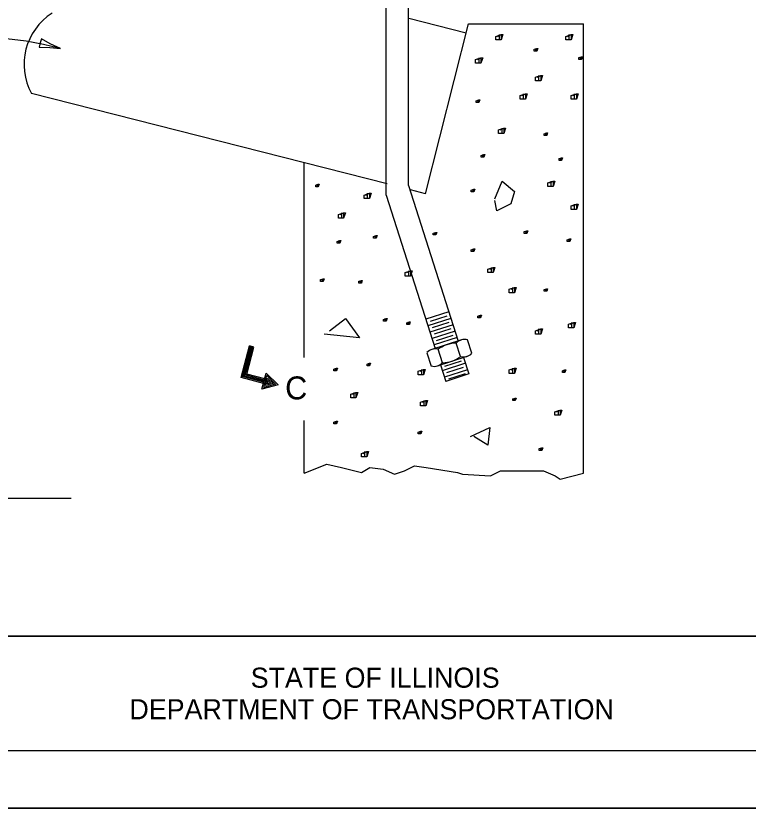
# Model space of a CAD drawing. Extents: x 2133490 to 2172050, y 2138301 to 2145980.
# Drawn here: x 2142702 to 2143021.4, y 2141437.6 to 2141783 of the extents above; entities that cross this region are included whole.
import ezdxf

# ---------------------------------------------------------------- set-up
doc = ezdxf.new("R2010")
doc.units = 0
for name, color, linetype in [('Level 63', 7, 'Continuous'), ('ROW_PR_Notes', 7, 'Continuous'), ('Sheets_50 Reference Boundary', 7, 'Continuous'), ('Sheets_General Details', 7, 'Continuous'), ('Sheets_Printer Plotting Border', 7, 'Continuous'), ('Topo_Bridge Structures', 7, 'Continuous')]:
    doc.layers.add(name, color=color, linetype=linetype)

msp = doc.modelspace()

# ---------------------------------------------------------------- linework, layer by layer
at = {"layer": 'Level 63'}
msp.add_arc((2142688.01, 2141650.29), 122.99, 74.2394, 186.2431, dxfattribs=at)
at = {"layer": 'ROW_PR_Notes'}
for p, q in [((2142863.5, 2141704.77), (2142863.5, 2141793.22)), ((2142873.24, 2141708.95), (2142873.24, 2141793.22)), ((2142898.39, 2141775.42), (2142873.39, 2141781.78)), ((2142880.58, 2141705.43), (2142899.42, 2141779.48)), ((2142899.42, 2141779.48), (2142949.51, 2141779.48)), ((2142949.51, 2141583.58), (2142949.51, 2141779.48)), ((2142863.86, 2141709.69), (2142708.86, 2141749.13)), ((2142827.8, 2141634.04), (2142827.8, 2141718.86)), ((2142873.24, 2141708.95), (2142894.96, 2141641.08)), ((2142863.5, 2141704.77), (2142884.91, 2141637.88)), ((2142880.58, 2141705.43), (2142874.16, 2141707.07)), ((2142890.86, 2141653.89), (2142880.81, 2141650.68)), ((2142891.75, 2141651.09), (2142881.7, 2141647.88)), ((2142889.91, 2141652.05), (2142882.66, 2141649.73)), ((2142890.8, 2141649.25), (2142883.55, 2141646.93)), ((2142892.65, 2141648.29), (2142882.6, 2141645.08)), ((2142891.7, 2141646.45), (2142884.45, 2141644.13)), ((2142893.55, 2141645.49), (2142883.5, 2141642.28)), ((2142894.44, 2141642.69), (2142884.39, 2141639.48)), ((2142892.6, 2141643.65), (2142885.35, 2141641.33)), ((2142800.19, 2141625.36), (2142803.86, 2141639.08)), ((2142800.8, 2141625.72), (2142804.34, 2141638.95)), ((2142801.43, 2141626.07), (2142804.84, 2141638.82)), ((2142805.82, 2141638.55), (2142803.86, 2141639.08)), ((2142896.36, 2141641.67), (2142882.95, 2141637.38)), ((2142895.94, 2141634.43), (2142894.05, 2141640.31)), ((2142900.84, 2141635.86), (2142898.95, 2141641.76)), ((2142802.05, 2141626.43), (2142805.32, 2141638.68)), ((2142802.66, 2141626.8), (2142805.82, 2141638.55)), ((2142881.24, 2141636.13), (2142883.1, 2141630.31)), ((2142888.1, 2141631.77), (2142886.23, 2141637.62)), ((2142885.49, 2141630.29), (2142898.88, 2141634.58)), ((2142896.18, 2141632.45), (2142888.93, 2141630.13)), ((2142897.23, 2141633.98), (2142899.51, 2141626.84)), ((2142887.18, 2141630.78), (2142889.47, 2141623.63)), ((2142898.03, 2141631.49), (2142887.98, 2141628.28)), ((2142898.93, 2141628.69), (2142888.88, 2141625.48)), ((2142897.08, 2141629.65), (2142889.83, 2141627.33)), ((2142809.99, 2141622.73), (2142800.19, 2141625.36)), ((2142810.11, 2141623.22), (2142800.8, 2141625.72)), ((2142810.24, 2141623.71), (2142801.43, 2141626.07)), ((2142810.38, 2141624.21), (2142802.05, 2141626.43)), ((2142810.51, 2141624.69), (2142802.66, 2141626.8)), ((2142809.3, 2141620.19), (2142811.19, 2141627.24)), ((2142810.1, 2141620.99), (2142811.48, 2141626.14)), ((2142810.9, 2141621.79), (2142811.78, 2141625.05)), ((2142816.35, 2141622.08), (2142811.19, 2141627.24)), ((2142815.25, 2141622.37), (2142811.48, 2141626.14)), ((2142814.16, 2141622.67), (2142811.78, 2141625.05)), ((2142899.51, 2141626.84), (2142889.47, 2141623.63)), ((2142897.98, 2141626.85), (2142890.73, 2141624.53)), ((2142816.35, 2141622.08), (2142809.3, 2141620.19)), ((2142815.25, 2141622.37), (2142810.1, 2141620.99)), ((2142814.16, 2141622.67), (2142810.9, 2141621.79)), ((2142811.71, 2141622.6), (2142812.07, 2141623.95)), ((2142813.06, 2141622.95), (2142811.71, 2141622.6)), ((2142813.06, 2141622.95), (2142812.07, 2141623.95)), ((2142827.8, 2141583.58), (2142827.8, 2141606.6)), ((2142506.68, 2141572.73), (2142726.06, 2141572.73))]:
    msp.add_line(p, q, dxfattribs=at)
for points in [[(2142912.1, 2141774.02), (2142913.63, 2141774.79), (2142913.63, 2141772.49), (2142912.87, 2141772.49), (2142911.33, 2141772.49), (2142911.33, 2141772.49), (2142911.33, 2141774.02), (2142913.63, 2141774.79), (2142914.4, 2141774.79), (2142913.63, 2141772.49), (2142912.87, 2141772.49), (2142912.87, 2141774.79)], [(2142942.58, 2141774.02), (2142944.12, 2141774.79), (2142944.12, 2141772.49), (2142943.35, 2141772.49), (2142941.81, 2141772.49), (2142941.81, 2141772.49), (2142941.81, 2141774.02), (2142944.12, 2141774.79), (2142944.88, 2141774.79), (2142944.12, 2141772.49), (2142943.35, 2141772.49), (2142943.35, 2141774.79)], [(2142928.44, 2141768.36), (2142929.21, 2141768.74), (2142929.21, 2141767.59), (2142928.82, 2141767.59), (2142928.05, 2141767.59), (2142928.05, 2141767.59), (2142928.05, 2141768.36), (2142929.21, 2141768.74), (2142929.59, 2141768.74), (2142929.21, 2141767.59), (2142928.82, 2141767.59), (2142928.82, 2141768.74)], [(2142903.28, 2141763.9), (2142904.81, 2141764.67), (2142904.81, 2141762.37), (2142904.05, 2141762.37), (2142902.51, 2141762.37), (2142902.51, 2141762.37), (2142902.51, 2141763.9), (2142904.81, 2141764.67), (2142905.58, 2141764.67), (2142904.81, 2141762.37), (2142904.05, 2141762.37), (2142904.05, 2141764.67)], [(2142947.93, 2141764.75), (2142948.69, 2141765.13), (2142948.69, 2141763.98), (2142948.31, 2141763.98), (2142947.54, 2141763.98), (2142947.54, 2141763.98), (2142947.54, 2141764.75), (2142948.69, 2141765.13), (2142949.08, 2141765.13), (2142948.69, 2141763.98), (2142948.31, 2141763.98), (2142948.31, 2141765.13)], [(2142929.37, 2141756.23), (2142930.91, 2141756.99), (2142930.91, 2141754.69), (2142930.14, 2141754.69), (2142928.6, 2141754.69), (2142928.6, 2141754.69), (2142928.6, 2141756.23), (2142930.91, 2141756.99), (2142931.67, 2141756.99), (2142930.91, 2141754.69), (2142930.14, 2141754.69), (2142930.14, 2141756.99)], [(2142903.17, 2141745.97), (2142903.94, 2141746.36), (2142903.94, 2141745.21), (2142903.55, 2141745.21), (2142902.78, 2141745.21), (2142902.78, 2141745.21), (2142902.78, 2141745.97), (2142903.94, 2141746.36), (2142904.32, 2141746.36), (2142903.94, 2141745.21), (2142903.55, 2141745.21), (2142903.55, 2141746.36)], [(2142922.65, 2141748.22), (2142924.19, 2141748.99), (2142924.19, 2141746.69), (2142923.42, 2141746.69), (2142921.88, 2141746.69), (2142921.88, 2141746.69), (2142921.88, 2141748.22), (2142924.19, 2141748.99), (2142924.95, 2141748.99), (2142924.19, 2141746.69), (2142923.42, 2141746.69), (2142923.42, 2141748.99)], [(2142944.92, 2141748.22), (2142946.46, 2141748.99), (2142946.46, 2141746.69), (2142945.69, 2141746.69), (2142944.16, 2141746.69), (2142944.16, 2141746.69), (2142944.16, 2141748.22), (2142946.46, 2141748.99), (2142947.23, 2141748.99), (2142946.46, 2141746.69), (2142945.69, 2141746.69), (2142945.69, 2141748.99)], [(2142913.25, 2141733.2), (2142914.79, 2141733.97), (2142914.79, 2141731.66), (2142914.02, 2141731.66), (2142912.48, 2141731.66), (2142912.48, 2141731.66), (2142912.48, 2141733.2), (2142914.79, 2141733.97), (2142915.56, 2141733.97), (2142914.79, 2141731.66), (2142914.02, 2141731.66), (2142914.02, 2141733.97)], [(2142932.77, 2141731.53), (2142933.54, 2141731.91), (2142933.54, 2141730.76), (2142933.15, 2141730.76), (2142932.39, 2141730.76), (2142932.39, 2141730.76), (2142932.39, 2141731.53), (2142933.54, 2141731.91), (2142933.92, 2141731.91), (2142933.54, 2141730.76), (2142933.15, 2141730.76), (2142933.15, 2141731.91)], [(2142905.34, 2141722.14), (2142906.1, 2141722.53), (2142906.1, 2141721.37), (2142905.72, 2141721.37), (2142904.95, 2141721.37), (2142904.95, 2141721.37), (2142904.95, 2141722.14), (2142906.1, 2141722.53), (2142906.49, 2141722.53), (2142906.1, 2141721.37), (2142905.72, 2141721.37), (2142905.72, 2141722.53)], [(2142939.27, 2141720.7), (2142940.03, 2141721.08), (2142940.03, 2141719.93), (2142939.65, 2141719.93), (2142938.88, 2141719.93), (2142938.88, 2141719.93), (2142938.88, 2141720.7), (2142940.03, 2141721.08), (2142940.42, 2141721.08), (2142940.03, 2141719.93), (2142939.65, 2141719.93), (2142939.65, 2141721.08)], [(2142833.14, 2141709.14), (2142833.91, 2141709.53), (2142833.91, 2141708.37), (2142833.52, 2141708.37), (2142832.76, 2141708.37), (2142832.76, 2141708.37), (2142832.76, 2141709.14), (2142833.91, 2141709.53), (2142834.29, 2141709.53), (2142833.91, 2141708.37), (2142833.52, 2141708.37), (2142833.52, 2141709.53)], [(2142910.95, 2141703.26), (2142914.02, 2141710.93), (2142919.4, 2141706.33), (2142917.86, 2141700.96), (2142911.72, 2141697.89), (2142910.95, 2141702.49)], [(2142934.74, 2141710.17), (2142936.28, 2141710.93), (2142936.28, 2141708.63), (2142935.51, 2141708.63), (2142933.98, 2141708.63), (2142933.98, 2141708.63), (2142933.98, 2141710.17), (2142936.28, 2141710.93), (2142937.04, 2141710.93), (2142936.28, 2141708.63), (2142935.51, 2141708.63), (2142935.51, 2141710.93)], [(2142854.65, 2141704.83), (2142856.19, 2141705.6), (2142856.19, 2141703.3), (2142855.42, 2141703.3), (2142853.88, 2141703.3), (2142853.88, 2141703.3), (2142853.88, 2141704.83), (2142856.19, 2141705.6), (2142856.95, 2141705.6), (2142856.19, 2141703.3), (2142855.42, 2141703.3), (2142855.42, 2141705.6)], [(2142901, 2141706.97), (2142901.77, 2141707.36), (2142901.77, 2141706.21), (2142901.39, 2141706.21), (2142900.62, 2141706.21), (2142900.62, 2141706.21), (2142900.62, 2141706.97), (2142901.77, 2141707.36), (2142902.16, 2141707.36), (2142901.77, 2141706.21), (2142901.39, 2141706.21), (2142901.39, 2141707.36)], [(2142944.92, 2141700.14), (2142946.46, 2141700.91), (2142946.46, 2141698.6), (2142945.69, 2141698.6), (2142944.16, 2141698.6), (2142944.16, 2141698.6), (2142944.16, 2141700.14), (2142946.46, 2141700.91), (2142947.23, 2141700.91), (2142946.46, 2141698.6), (2142945.69, 2141698.6), (2142945.69, 2141700.91)], [(2142843.42, 2141696.35), (2142844.95, 2141697.12), (2142844.95, 2141694.82), (2142844.18, 2141694.82), (2142842.65, 2141694.82), (2142842.65, 2141694.82), (2142842.65, 2141696.35), (2142844.95, 2141697.12), (2142845.72, 2141697.12), (2142844.95, 2141694.82), (2142844.18, 2141694.82), (2142844.18, 2141697.12)], [(2142884.4, 2141688.2), (2142885.17, 2141688.58), (2142885.17, 2141687.43), (2142884.78, 2141687.43), (2142884.01, 2141687.43), (2142884.01, 2141687.43), (2142884.01, 2141688.2), (2142885.17, 2141688.58), (2142885.55, 2141688.58), (2142885.17, 2141687.43), (2142884.78, 2141687.43), (2142884.78, 2141688.58)], [(2142924.11, 2141688.92), (2142924.87, 2141689.31), (2142924.87, 2141688.15), (2142924.49, 2141688.15), (2142923.72, 2141688.15), (2142923.72, 2141688.15), (2142923.72, 2141688.92), (2142924.87, 2141689.31), (2142925.26, 2141689.31), (2142924.87, 2141688.15), (2142924.49, 2141688.15), (2142924.49, 2141689.31)], [(2142842.53, 2141684.59), (2142843.29, 2141684.97), (2142843.29, 2141683.82), (2142842.91, 2141683.82), (2142842.14, 2141683.82), (2142842.14, 2141683.82), (2142842.14, 2141684.59), (2142843.29, 2141684.97), (2142843.68, 2141684.97), (2142843.29, 2141683.82), (2142842.91, 2141683.82), (2142842.91, 2141684.97)], [(2142858.41, 2141686.75), (2142859.17, 2141687.14), (2142859.17, 2141685.99), (2142858.79, 2141685.99), (2142858.02, 2141685.99), (2142858.02, 2141685.99), (2142858.02, 2141686.75), (2142859.17, 2141687.14), (2142859.56, 2141687.14), (2142859.17, 2141685.99), (2142858.79, 2141685.99), (2142858.79, 2141687.14)], [(2142942.88, 2141685.31), (2142943.64, 2141685.69), (2142943.64, 2141684.54), (2142943.26, 2141684.54), (2142942.49, 2141684.54), (2142942.49, 2141684.54), (2142942.49, 2141685.31), (2142943.64, 2141685.69), (2142944.03, 2141685.69), (2142943.64, 2141684.54), (2142943.26, 2141684.54), (2142943.26, 2141685.69)], [(2142901, 2141680.97), (2142901.77, 2141681.36), (2142901.77, 2141680.21), (2142901.39, 2141680.21), (2142900.62, 2141680.21), (2142900.62, 2141680.21), (2142900.62, 2141680.97), (2142901.77, 2141681.36), (2142902.16, 2141681.36), (2142901.77, 2141680.21), (2142901.39, 2141680.21), (2142901.39, 2141681.36)], [(2142872.58, 2141671.01), (2142874.12, 2141671.78), (2142874.12, 2141669.48), (2142873.35, 2141669.48), (2142871.81, 2141669.48), (2142871.81, 2141669.48), (2142871.81, 2141671.01), (2142874.12, 2141671.78), (2142874.88, 2141671.78), (2142874.12, 2141669.48), (2142873.35, 2141669.48), (2142873.35, 2141671.78)], [(2142908.65, 2141672.55), (2142910.18, 2141673.32), (2142910.18, 2141671.01), (2142909.42, 2141671.01), (2142907.88, 2141671.01), (2142907.88, 2141671.01), (2142907.88, 2141672.55), (2142910.18, 2141673.32), (2142910.95, 2141673.32), (2142910.18, 2141671.01), (2142909.42, 2141671.01), (2142909.42, 2141673.32)], [(2142835.3, 2141667.98), (2142836.07, 2141668.36), (2142836.07, 2141667.21), (2142835.69, 2141667.21), (2142834.92, 2141667.21), (2142834.92, 2141667.21), (2142834.92, 2141667.98), (2142836.07, 2141668.36), (2142836.46, 2141668.36), (2142836.07, 2141667.21), (2142835.69, 2141667.21), (2142835.69, 2141668.36)], [(2142851.91, 2141667.25), (2142852.68, 2141667.64), (2142852.68, 2141666.49), (2142852.29, 2141666.49), (2142851.53, 2141666.49), (2142851.53, 2141666.49), (2142851.53, 2141667.25), (2142852.68, 2141667.64), (2142853.06, 2141667.64), (2142852.68, 2141666.49), (2142852.29, 2141666.49), (2142852.29, 2141667.64)], [(2142917.96, 2141663.78), (2142919.5, 2141664.55), (2142919.5, 2141662.24), (2142918.73, 2141662.24), (2142917.19, 2141662.24), (2142917.19, 2141662.24), (2142917.19, 2141663.78), (2142919.5, 2141664.55), (2142920.26, 2141664.55), (2142919.5, 2141662.24), (2142918.73, 2141662.24), (2142918.73, 2141664.55)], [(2142932.77, 2141663.64), (2142933.54, 2141664.03), (2142933.54, 2141662.88), (2142933.15, 2141662.88), (2142932.39, 2141662.88), (2142932.39, 2141662.88), (2142932.39, 2141663.64), (2142933.54, 2141664.03), (2142933.92, 2141664.03), (2142933.54, 2141662.88), (2142933.15, 2141662.88), (2142933.15, 2141664.03)], [(2142838.81, 2141645.68), (2142845.72, 2141651.05), (2142851.86, 2141642.61), (2142836.51, 2141644.14)], [(2142862.74, 2141650.64), (2142863.51, 2141651.03), (2142863.51, 2141649.88), (2142863.12, 2141649.88), (2142862.35, 2141649.88), (2142862.35, 2141649.88), (2142862.35, 2141650.64), (2142863.51, 2141651.03), (2142863.89, 2141651.03), (2142863.51, 2141649.88), (2142863.12, 2141649.88), (2142863.12, 2141651.03)], [(2142872.85, 2141649.2), (2142873.61, 2141649.59), (2142873.61, 2141648.43), (2142873.23, 2141648.43), (2142872.46, 2141648.43), (2142872.46, 2141648.43), (2142872.46, 2141649.2), (2142873.61, 2141649.59), (2142874, 2141649.59), (2142873.61, 2141648.43), (2142873.23, 2141648.43), (2142873.23, 2141649.59)], [(2142903.89, 2141652.09), (2142904.66, 2141652.47), (2142904.66, 2141651.32), (2142904.27, 2141651.32), (2142903.51, 2141651.32), (2142903.51, 2141651.32), (2142903.51, 2141652.09), (2142904.66, 2141652.47), (2142905.04, 2141652.47), (2142904.66, 2141651.32), (2142904.27, 2141651.32), (2142904.27, 2141652.47)], [(2142943.75, 2141648.54), (2142945.29, 2141649.3), (2142945.29, 2141647), (2142944.52, 2141647), (2142942.98, 2141647), (2142942.98, 2141647), (2142942.98, 2141648.54), (2142945.29, 2141649.3), (2142946.05, 2141649.3), (2142945.29, 2141647), (2142944.52, 2141647), (2142944.52, 2141649.3)], [(2142929.37, 2141645.68), (2142930.91, 2141646.45), (2142930.91, 2141644.14), (2142930.14, 2141644.14), (2142928.6, 2141644.14), (2142928.6, 2141644.14), (2142928.6, 2141645.68), (2142930.91, 2141646.45), (2142931.67, 2141646.45), (2142930.91, 2141644.14), (2142930.14, 2141644.14), (2142930.14, 2141646.45)], [(2142841.08, 2141628.98), (2142841.85, 2141629.36), (2142841.85, 2141628.21), (2142841.46, 2141628.21), (2142840.7, 2141628.21), (2142840.7, 2141628.21), (2142840.7, 2141628.98), (2142841.85, 2141629.36), (2142842.23, 2141629.36), (2142841.85, 2141628.21), (2142841.46, 2141628.21), (2142841.46, 2141629.36)], [(2142855.52, 2141631.15), (2142856.29, 2141631.53), (2142856.29, 2141630.38), (2142855.9, 2141630.38), (2142855.14, 2141630.38), (2142855.14, 2141630.38), (2142855.14, 2141631.15), (2142856.29, 2141631.53), (2142856.67, 2141631.53), (2142856.29, 2141630.38), (2142855.9, 2141630.38), (2142855.9, 2141631.53)], [(2142878.26, 2141628.07), (2142879.8, 2141628.84), (2142879.8, 2141626.53), (2142879.03, 2141626.53), (2142877.5, 2141626.53), (2142877.5, 2141626.53), (2142877.5, 2141628.07), (2142879.8, 2141628.84), (2142880.57, 2141628.84), (2142879.8, 2141626.53), (2142879.03, 2141626.53), (2142879.03, 2141628.84)], [(2142917.96, 2141628.6), (2142919.5, 2141629.37), (2142919.5, 2141627.06), (2142918.73, 2141627.06), (2142917.19, 2141627.06), (2142917.19, 2141627.06), (2142917.19, 2141628.6), (2142919.5, 2141629.37), (2142920.26, 2141629.37), (2142919.5, 2141627.06), (2142918.73, 2141627.06), (2142918.73, 2141629.37)], [(2142940.71, 2141628.26), (2142941.48, 2141628.64), (2142941.48, 2141627.49), (2142941.09, 2141627.49), (2142940.33, 2141627.49), (2142940.33, 2141627.49), (2142940.33, 2141628.26), (2142941.48, 2141628.64), (2142941.86, 2141628.64), (2142941.48, 2141627.49), (2142941.09, 2141627.49), (2142941.09, 2141628.64)], [(2142848.79, 2141618.04), (2142850.32, 2141618.81), (2142850.32, 2141616.51), (2142849.56, 2141616.51), (2142848.02, 2141616.51), (2142848.02, 2141616.51), (2142848.02, 2141618.04), (2142850.32, 2141618.81), (2142851.09, 2141618.81), (2142850.32, 2141616.51), (2142849.56, 2141616.51), (2142849.56, 2141618.81)], [(2142879.27, 2141614.53), (2142880.81, 2141615.29), (2142880.81, 2141612.99), (2142880.04, 2141612.99), (2142878.5, 2141612.99), (2142878.5, 2141612.99), (2142878.5, 2141614.53), (2142880.81, 2141615.29), (2142881.57, 2141615.29), (2142880.81, 2141612.99), (2142880.04, 2141612.99), (2142880.04, 2141615.29)], [(2142919.05, 2141615.98), (2142919.82, 2141616.36), (2142919.82, 2141615.21), (2142919.44, 2141615.21), (2142918.67, 2141615.21), (2142918.67, 2141615.21), (2142918.67, 2141615.98), (2142919.82, 2141616.36), (2142920.21, 2141616.36), (2142919.82, 2141615.21), (2142919.44, 2141615.21), (2142919.44, 2141616.36)], [(2142937.81, 2141610.37), (2142939.35, 2141611.13), (2142939.35, 2141608.83), (2142938.58, 2141608.83), (2142937.04, 2141608.83), (2142937.04, 2141608.83), (2142937.04, 2141610.37), (2142939.35, 2141611.13), (2142940.11, 2141611.13), (2142939.35, 2141608.83), (2142938.58, 2141608.83), (2142938.58, 2141611.13)], [(2142841.08, 2141605.86), (2142841.85, 2141606.25), (2142841.85, 2141605.1), (2142841.46, 2141605.1), (2142840.7, 2141605.1), (2142840.7, 2141605.1), (2142840.7, 2141605.86), (2142841.85, 2141606.25), (2142842.23, 2141606.25), (2142841.85, 2141605.1), (2142841.46, 2141605.1), (2142841.46, 2141606.25)], [(2142877.9, 2141601.53), (2142878.67, 2141601.92), (2142878.67, 2141600.76), (2142878.28, 2141600.76), (2142877.52, 2141600.76), (2142877.52, 2141600.76), (2142877.52, 2141601.53), (2142878.67, 2141601.92), (2142879.05, 2141601.92), (2142878.67, 2141600.76), (2142878.28, 2141600.76), (2142878.28, 2141601.92)], [(2142900.21, 2141599.62), (2142908.65, 2141603.46), (2142907.88, 2141595.78), (2142901.74, 2141599.62)], [(2142930.6, 2141594.31), (2142931.37, 2141594.69), (2142931.37, 2141593.54), (2142930.99, 2141593.54), (2142930.22, 2141593.54), (2142930.22, 2141593.54), (2142930.22, 2141594.31), (2142931.37, 2141594.69), (2142931.76, 2141594.69), (2142931.37, 2141593.54), (2142930.99, 2141593.54), (2142930.99, 2141594.69)], [(2142853.48, 2141592.24), (2142855.02, 2141593.01), (2142855.02, 2141590.71), (2142854.25, 2141590.71), (2142852.71, 2141590.71), (2142852.71, 2141590.71), (2142852.71, 2141592.24), (2142855.02, 2141593.01), (2142855.78, 2141593.01), (2142855.02, 2141590.71), (2142854.25, 2141590.71), (2142854.25, 2141593.01)], [(2142827.8, 2141583.58), (2142837.57, 2141587.46), (2142844.07, 2141586.02), (2142852.73, 2141583.85), (2142856.34, 2141586.02), (2142862.12, 2141585.29), (2142867.17, 2141583.13), (2142871.51, 2141584.57), (2142875.84, 2141586.74), (2142880.89, 2141586.02), (2142894.61, 2141583.85), (2142896.78, 2141583.13), (2142909.05, 2141582.4), (2142913.38, 2141584.57), (2142920.6, 2141584.57), (2142932.15, 2141584.57), (2142937.21, 2141582.4), (2142939.37, 2141580.96), (2142949.51, 2141583.58)]]:
    msp.add_lwpolyline(points, dxfattribs=at)
for centre, radius, start, end in [((2142732.08, 2141761.85), 26.48, 122.7317, 208.7118), ((2142894.36, 2141626.64), 13.67, 91.3008, 126.6287), ((2142897.75, 2141636.89), 5.04, 75.7524, 137.1491), ((2142884.97, 2141632.73), 5.04, 75.7524, 137.1491), ((2142897.18, 2141639.3), 5.04, 255.7524, 317.1491), ((2142887.83, 2141645.41), 13.67, 271.3008, 306.6287), ((2142884.38, 2141635.21), 5.04, 255.7524, 317.1491)]:
    msp.add_arc(centre, radius, start, end, dxfattribs=at)
at = {"layer": 'Sheets_50 Reference Boundary'}
msp.add_lwpolyline([(2142089.66, 2142512.57), (2143664.66, 2142512.57), (2143664.66, 2141512.58), (2142089.66, 2141512.58)], close=True, dxfattribs=at)
at = {"layer": 'Sheets_General Details'}
for p, q in [((2142089.66, 2141512.58), (2143664.66, 2141512.58)), ((2143689.66, 2141437.58), (2141989.66, 2141437.58))]:
    msp.add_line(p, q, dxfattribs=at)
msp.add_lwpolyline([(2142089.66, 2142512.58), (2143664.66, 2142512.58), (2143664.66, 2141462.58), (2142089.66, 2141462.58)], close=True, dxfattribs=at)
at = {"layer": 'Sheets_Printer Plotting Border'}
msp.add_lwpolyline([(2141989.66, 2141437.58), (2143689.66, 2141437.58), (2143689.66, 2142537.58), (2141989.66, 2142537.58)], close=True, dxfattribs=at)
at = {"layer": 'Topo_Bridge Structures'}
msp.add_lwpolyline([(2142713.18, 2141772.96), (2142712.66, 2141771.13), (2142712.14, 2141769.3), (2142716.82, 2141769.13), (2142721.42, 2141768.66), (2142716.99, 2141770.82)], close=True, dxfattribs=at)

# ---------------------------------------------------------------- texts
at = {"layer": 'ROW_PR_Notes'}
msp.add_text('C', height=10, dxfattribs=at).set_placement((2142819.43, 2141615.77))
at = {"layer": 'Sheets_General Details'}
for s, p in [('STATE OF ILLINOIS', (2142804.41, 2141490.08)), ('DEPARTMENT OF TRANSPORTATION', (2142751.53, 2141476.33))]:
    msp.add_text(s, height=8.7501, dxfattribs=at).set_placement(p)

doc.saveas('drawing.dxf')
